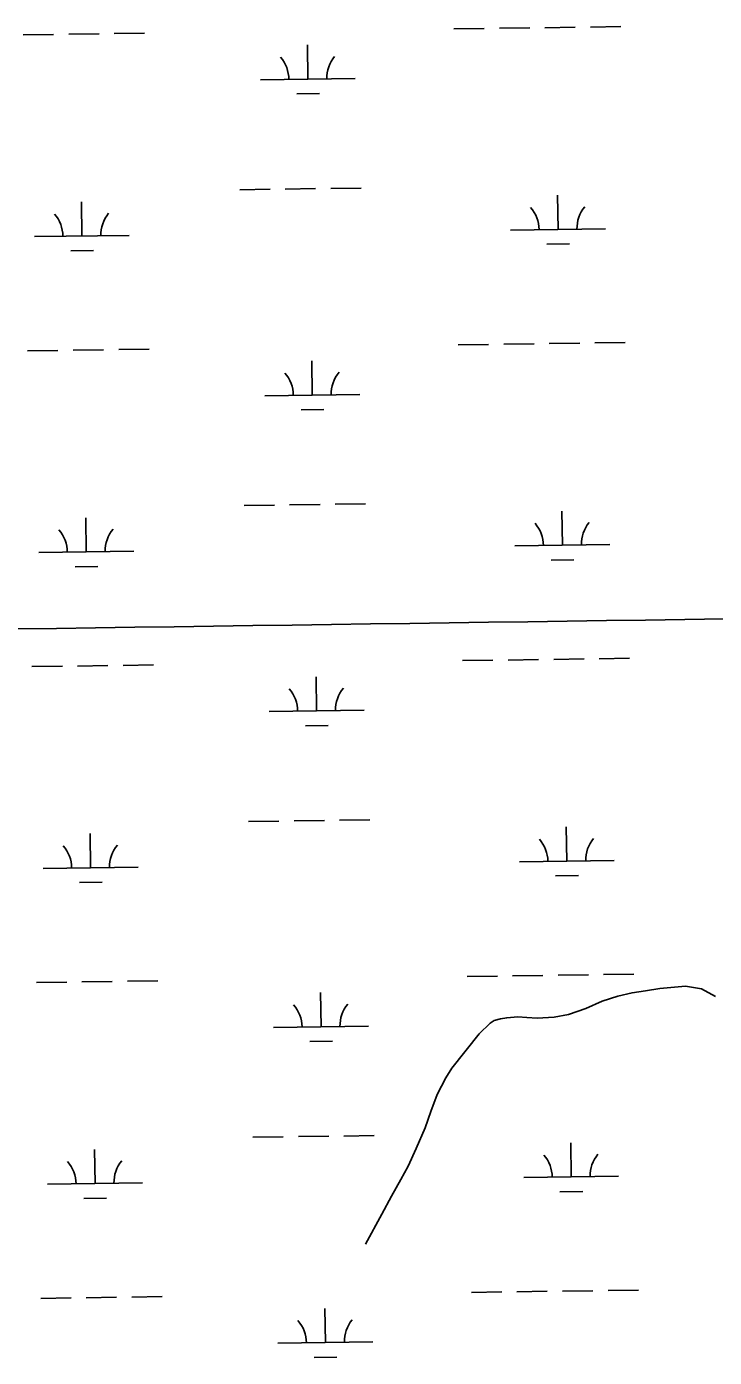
# Model space of a CAD drawing. Extents: x 3767014 to 3805179, y 361544 to 387384.
# Drawn here: x 3796810 to 3797535, y 378674 to 380075 of the extents above; entities that cross this region are included whole.
import ezdxf

# ---------------------------------------------------------------- set-up
doc = ezdxf.new("R2010")
doc.units = 0
for name, color, linetype in [('V-GRID-MAJR', 7, 'Continuous'), ('V-TOPO-SHOR', 7, 'Continuous'), ('V-WETL-SWMP', 7, 'Continuous')]:
    doc.layers.add(name, color=color, linetype=linetype)

msp = doc.modelspace()

# ---------------------------------------------------------------- linework, layer by layer
at = {"layer": 'V-GRID-MAJR'}
msp.add_spline([(3771088.411, 379085.847), (3773738.277, 379121.596), (3779038.002, 379193.674), (3784337.716, 379266.522), (3789637.419, 379340.141), (3794937.112, 379414.531), (3800236.794, 379489.691), (3802886.631, 379527.561)], degree=3, dxfattribs=at)
at = {"layer": 'V-TOPO-SHOR'}
msp.add_lwpolyline([(3797167.489, 378793.03), (3797184.866, 378824.457), (3797194.983, 378843.415), (3797204.838, 378861.075), (3797212.618, 378875.1), (3797220.917, 378893.798), (3797230.512, 378915.614), (3797236.213, 378932.753), (3797242.955, 378950.411), (3797252.032, 378968.071), (3797258.518, 378978.202), (3797287.317, 379014.307), (3797298.735, 379025.739), (3797303.146, 379028.335), (3797309.896, 379030.158), (3797316.386, 379031.459), (3797328.068, 379032.245), (3797337.417, 379031.731), (3797348.323, 379030.959), (3797366.237, 379032.005), (3797381.294, 379034.871), (3797399.724, 379041.113), (3797416.855, 379048.912), (3797433.468, 379054.114), (3797448.525, 379057.757), (3797462.546, 379059.842), (3797477.603, 379062.187), (3797504.604, 379064.796), (3797521.481, 379061.951), (3797536.544, 379053.911)], dxfattribs=at)
at = {"layer": 'V-WETL-SWMP'}
for p, q in [((3797260.627, 380072.769), (3797292.623, 380073.214)), ((3797308.622, 380073.436), (3797340.619, 380073.88)), ((3797356.617, 380074.103), (3797388.614, 380074.547)), ((3797404.613, 380074.769), (3797436.61, 380075.214)), ((3796806.762, 380066.465), (3796838.759, 380066.909)), ((3796854.758, 380067.131), (3796886.755, 380067.576)), ((3796902.753, 380067.798), (3796934.75, 380068.242)), ((3797106.754, 380019.885), (3797106.254, 380055.881)), ((3797056.759, 380019.19), (3797156.749, 380020.579)), ((3797094.97, 380004.289), (3797118.967, 380004.622)), ((3797034.957, 379903.444), (3797066.954, 379903.889)), ((3797082.952, 379904.111), (3797114.949, 379904.556)), ((3797130.947, 379904.778), (3797162.944, 379905.222)), ((3796868.554, 379854.698), (3796868.054, 379890.695)), ((3797370.413, 379861.67), (3797369.913, 379897.666)), ((3797320.418, 379860.975), (3797420.408, 379862.364)), ((3796818.558, 379854.004), (3796918.549, 379855.393)), ((3796856.769, 379839.102), (3796880.767, 379839.436)), ((3797358.629, 379846.074), (3797382.626, 379846.407)), ((3796907.374, 379735.155), (3796939.371, 379735.6)), ((3797265.247, 379740.126), (3797297.244, 379740.571)), ((3797313.243, 379740.793), (3797345.24, 379741.238)), ((3797361.238, 379741.46), (3797393.235, 379741.904)), ((3797409.233, 379742.126), (3797441.23, 379742.571)), ((3796811.383, 379733.822), (3796843.38, 379734.266)), ((3796859.378, 379734.488), (3796891.375, 379734.933)), ((3797111.375, 379687.242), (3797110.875, 379723.239)), ((3797061.38, 379686.547), (3797161.37, 379687.936)), ((3797099.591, 379671.646), (3797123.588, 379671.979)), ((3797039.577, 379570.801), (3797071.574, 379571.246)), ((3797087.573, 379571.468), (3797119.57, 379571.913)), ((3797135.568, 379572.135), (3797167.565, 379572.579)), ((3796873.174, 379522.055), (3796872.674, 379558.052)), ((3797375.034, 379529.027), (3797374.534, 379565.023)), ((3797325.039, 379528.332), (3797425.029, 379529.721)), ((3796823.179, 379521.361), (3796923.17, 379522.75)), ((3797363.25, 379513.431), (3797387.247, 379513.764)), ((3796861.39, 379506.459), (3796885.388, 379506.793)), ((3796816.004, 379401.179), (3796848.001, 379401.623)), ((3796863.999, 379401.845), (3796895.996, 379402.29)), ((3796911.995, 379402.512), (3796943.992, 379402.957)), ((3797269.868, 379407.483), (3797301.865, 379407.928)), ((3797317.864, 379408.15), (3797349.86, 379408.595)), ((3797365.859, 379408.817), (3797397.856, 379409.261)), ((3797413.854, 379409.484), (3797445.851, 379409.928)), ((3797115.996, 379354.599), (3797115.496, 379390.596)), ((3797066.001, 379353.905), (3797165.991, 379355.294)), ((3797104.211, 379339.003), (3797128.209, 379339.336)), ((3797044.198, 379238.159), (3797076.195, 379238.603)), ((3797092.194, 379238.825), (3797124.191, 379239.27)), ((3797140.189, 379239.492), (3797172.186, 379239.936)), ((3797379.655, 379196.384), (3797379.155, 379232.381)), ((3796877.795, 379189.413), (3796877.295, 379225.409)), ((3796827.8, 379188.718), (3796927.79, 379190.107)), ((3797329.66, 379195.69), (3797429.65, 379197.079)), ((3797367.87, 379180.788), (3797391.868, 379181.121)), ((3796866.011, 379173.816), (3796890.008, 379174.15)), ((3797418.475, 379076.841), (3797450.472, 379077.285)), ((3796820.625, 379068.536), (3796852.622, 379068.98)), ((3796868.62, 379069.203), (3796900.617, 379069.647)), ((3796916.615, 379069.869), (3796948.612, 379070.314)), ((3797274.489, 379074.841), (3797306.486, 379075.285)), ((3797322.484, 379075.507), (3797354.481, 379075.952)), ((3797370.48, 379076.174), (3797402.477, 379076.618)), ((3797120.617, 379021.956), (3797120.117, 379057.953)), ((3797070.621, 379021.262), (3797170.612, 379022.651)), ((3797108.832, 379006.36), (3797132.83, 379006.693)), ((3797048.819, 378905.516), (3797080.816, 378905.96)), ((3797096.814, 378906.182), (3797128.811, 378906.627)), ((3797144.81, 378906.849), (3797176.807, 378907.294)), ((3797384.276, 378863.741), (3797383.776, 378899.738)), ((3796882.416, 378856.77), (3796881.916, 378892.766)), ((3796832.421, 378856.075), (3796932.411, 378857.464)), ((3797334.281, 378863.047), (3797434.271, 378864.436)), ((3796870.632, 378841.173), (3796894.629, 378841.507)), ((3797372.491, 378848.145), (3797396.489, 378848.478)), ((3797279.11, 378742.198), (3797311.107, 378742.642)), ((3797327.105, 378742.864), (3797359.102, 378743.309)), ((3797375.101, 378743.531), (3797407.097, 378743.976)), ((3797423.096, 378744.198), (3797455.093, 378744.642)), ((3796825.246, 378735.893), (3796857.242, 378736.337)), ((3796873.241, 378736.56), (3796905.238, 378737.004)), ((3796921.236, 378737.226), (3796953.233, 378737.671)), ((3797125.237, 378689.313), (3797124.737, 378725.31)), ((3797075.242, 378688.619), (3797175.233, 378690.008)), ((3797113.453, 378673.717), (3797137.451, 378674.05))]:
    msp.add_line(p, q, dxfattribs=at)
for centre, start, end in [((3797051.51, 380019.592), 0.024037, 41.567696), ((3797161.985, 380021.127), 140.024034, 181.567693), ((3796813.309, 379854.406), 0.024037, 41.567696), ((3796923.785, 379855.94), 140.024034, 181.567693), ((3797315.169, 379861.377), 0.024037, 41.567696), ((3797425.644, 379862.912), 140.024034, 181.567693), ((3797056.131, 379686.949), 0.024037, 41.567696), ((3797166.606, 379688.484), 140.024034, 181.567693), ((3796817.93, 379521.763), 0.024037, 41.567696), ((3796928.405, 379523.298), 140.024034, 181.567693), ((3797319.79, 379528.734), 0.024037, 41.567696), ((3797430.265, 379530.269), 140.024034, 181.567693), ((3797060.752, 379354.307), 0.024037, 41.567696), ((3797171.227, 379355.841), 140.024034, 181.567693), ((3797324.411, 379196.091), 0.024037, 41.567696), ((3797434.886, 379197.626), 140.024034, 181.567693), ((3796822.551, 379189.12), 0.024037, 41.567696), ((3796933.026, 379190.655), 140.024034, 181.567693), ((3797065.372, 379021.664), 0.024037, 41.567696), ((3797175.848, 379023.198), 140.024034, 181.567693), ((3796937.647, 378858.012), 140.024034, 181.567693), ((3797329.031, 378863.449), 0.024037, 41.567696), ((3797439.507, 378864.983), 140.024034, 181.567693), ((3796827.172, 378856.477), 0.024037, 41.567696), ((3797180.469, 378690.555), 140.024034, 181.567693), ((3797069.993, 378689.021), 0.024037, 41.567696)]:
    msp.add_arc(centre, 35.246, start, end, dxfattribs=at)

doc.saveas('drawing.dxf')
